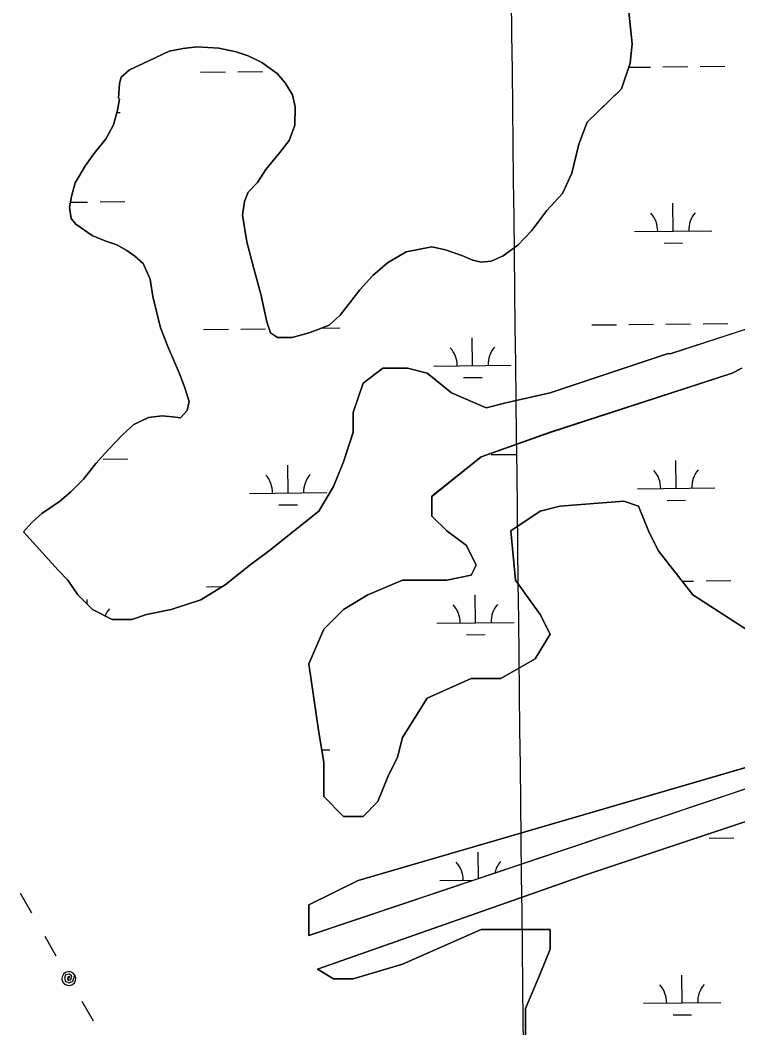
# Model space of a CAD drawing. Extents: x 3684037 to 3722149, y 433263 to 459021.
# Drawn here: x 3698148 to 3699076, y 442768 to 444071 of the extents above; entities that cross this region are included whole.
import ezdxf

# ---------------------------------------------------------------- set-up
doc = ezdxf.new("R2010")
doc.units = 0
for name, color, linetype in [('V-GRID-MAJR', 7, 'Continuous'), ('V-TOPO-SHOR', 7, 'Continuous'), ('V-UTIL-LINE', 7, 'Continuous'), ('V-WETL-SWMP', 7, 'Continuous')]:
    doc.layers.add(name, color=color, linetype=linetype)

msp = doc.modelspace()

# ---------------------------------------------------------------- linework, layer by layer
at = {"layer": 'V-GRID-MAJR'}
msp.add_spline([(3698844.6580000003, 438800.61600000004), (3698775.0530000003, 444857.971), (3698705.414, 450918.412), (3698635.774, 456978.859), (3698635.739, 456981.935)], degree=3, dxfattribs=at)
at = {"layer": 'V-TOPO-SHOR'}
for p, q in [((3699742.262079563, 443886.1994264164), (3698988.934997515, 443639.8156962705)), ((3698986.232003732, 443640.3076758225), (3698833.531982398, 443589.3717459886)), ((3698988.934997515, 443639.8156962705), (3698986.232003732, 443640.3076758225)), ((3698617.2084442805, 443621.2052268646), (3698591.75839051, 443602.1044037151)), ((3698649.020398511, 443621.20537740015), (3698617.2084442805, 443621.2052268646)), ((3698674.4703317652, 443614.83859692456), (3698649.020398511, 443621.20537740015)), ((3699068.9437642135, 443614.8404635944), (3699081.668776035, 443621.20742471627)), ((3698706.2831654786, 443589.3711438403), (3698674.4703317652, 443614.83859692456)), ((3698833.5317413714, 443538.4375387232), (3699068.9437642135, 443614.8404635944)), ((3698591.75839051, 443602.1044037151), (3698579.0332280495, 443563.9039380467)), ((3698750.820011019, 443570.27165185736), (3698706.2831654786, 443589.3711438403)), ((3698833.531982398, 443589.3717459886), (3698776.2700045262, 443576.6376732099)), ((3698776.2700045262, 443576.6376732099), (3698750.820011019, 443570.27165185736)), ((3698579.0332280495, 443563.9039380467), (3698579.0331075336, 443538.4363344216)), ((3698579.0331075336, 443538.4363344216), (3698566.3079450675, 443500.23486876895)), ((3698744.4577188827, 443506.6026126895), (3698833.5317413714, 443538.4375387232)), ((3698566.3079450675, 443500.23486876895), (3698553.5828127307, 443468.4003040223)), ((3698680.8325693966, 443455.6681043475), (3698744.4577188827, 443506.6026126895)), ((3698553.5828127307, 443468.4003040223), (3698534.4956895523, 443436.5667091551)), ((3698680.8324488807, 443430.2005007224), (3698680.8325693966, 443455.6681043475)), ((3698928.969182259, 443449.3023776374), (3698846.256271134, 443442.9350853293)), ((3698948.0561246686, 443442.93556705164), (3698928.969182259, 443449.3023776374)), ((3698534.4956895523, 443436.5667091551), (3698470.870540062, 443385.6312008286)), ((3698820.8062776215, 443436.5680639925), (3698782.6322120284, 443411.10027972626)), ((3698846.256271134, 443442.9350853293), (3698820.8062776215, 443436.5680639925)), ((3698960.7809557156, 443411.101122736), (3698948.0561246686, 443442.93556705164)), ((3698699.9193310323, 443411.0998883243), (3698680.8324488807, 443430.2005007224)), ((3698197.2838131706, 443360.16230257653), (3698152.572455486, 443409.97039179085)), ((3698725.369204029, 443391.9993060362), (3698699.9193310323, 443411.0998883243)), ((3698782.6322120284, 443411.10027972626), (3698788.9939015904, 443347.43230075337)), ((3698973.505816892, 443385.63357932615), (3698960.7809557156, 443411.101122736)), ((3698470.870540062, 443385.6312008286), (3698445.4204862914, 443366.53037767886)), ((3698738.094065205, 443366.53176262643), (3698725.369204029, 443391.9993060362)), ((3698879.6269676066, 442966.296661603), (3700160.505146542, 443393.554073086)), ((3699018.042481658, 443328.33268190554), (3698973.505816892, 443385.63357932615)), ((3698210.008734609, 443347.4295609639), (3698197.2838131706, 443360.16230257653)), ((3698445.4204862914, 443366.53037767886), (3698413.6074115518, 443341.0636234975)), ((3698731.732014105, 443353.7989306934), (3698738.094065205, 443366.53176262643)), ((3698222.7336259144, 443328.3289184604), (3698210.008734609, 443347.4295609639)), ((3698598.119085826, 443328.33069480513), (3698642.6571121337, 443347.4316082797)), ((3698642.6571121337, 443347.4316082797), (3698699.9190297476, 443347.43187924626)), ((3698699.9190297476, 443347.43187924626), (3698731.732014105, 443353.7989306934)), ((3698788.9939015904, 443347.43230075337), (3698820.805644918, 443302.86414494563)), ((3698413.6074115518, 443341.0636234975), (3698381.795366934, 443321.9627702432)), ((3698241.820508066, 443309.2283060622), (3698222.7336259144, 443328.3289184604)), ((3698381.795366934, 443321.9627702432), (3698343.620361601, 443309.2287877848)), ((3698566.3070412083, 443309.22984155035), (3698598.119085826, 443328.33069480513)), ((3699126.2049946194, 443258.29728376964), (3699018.042481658, 443328.33268190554)), ((3698267.270411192, 443296.4946246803), (3698241.820508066, 443309.2283060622)), ((3698343.620361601, 443309.2287877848), (3698311.8083772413, 443302.86173634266)), ((3698540.8569573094, 443283.7621174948), (3698566.3070412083, 443309.22984155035)), ((3698292.720374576, 443296.494745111), (3698267.270411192, 443296.4946246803)), ((3698311.8083772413, 443302.86173634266), (3698292.720374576, 443296.494745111)), ((3698820.805644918, 443302.86414494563), (3698833.530506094, 443277.3966015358)), ((3698521.7697738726, 443239.1947208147), (3698540.8569573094, 443283.7621174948)), ((3699650.768281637, 443267.1196287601), (3698521.768111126, 442887.82018956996)), ((3698833.530506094, 443277.3966015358), (3698814.4433829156, 443245.5630066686)), ((3698534.4943337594, 443150.0581683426), (3698521.7697738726, 443239.1947208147)), ((3698814.4433829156, 443245.5630066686), (3698769.9063264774, 443220.0951922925)), ((3698731.731381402, 443220.0950116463), (3698674.4683432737, 443194.62713705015)), ((3698769.9063264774, 443220.0951922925), (3698731.731381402, 443220.0950116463)), ((3698674.4683432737, 443194.62713705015), (3698642.656148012, 443143.69177926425)), ((3698540.856143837, 443111.857792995), (3698534.4943337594, 443150.0581683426)), ((3698642.656148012, 443143.69177926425), (3698636.2930366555, 443118.22514551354)), ((3698540.855932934, 443067.2894866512), (3698540.856143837, 443111.857792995)), ((3698585.392356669, 442959.0533819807), (3699132.5663226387, 443118.2274939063)), ((3698636.2930366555, 443118.22514551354), (3698623.567934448, 443092.75748167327)), ((3698623.567934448, 443092.75748167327), (3698610.8428021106, 443060.92291692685)), ((3698566.305775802, 443041.8220034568), (3698540.855932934, 443067.2894866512)), ((3698610.8428021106, 443060.92291692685), (3698591.7557391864, 443041.8221238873)), ((3698591.7557391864, 443041.8221238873), (3698566.305775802, 443041.8220034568)), ((3698532.807888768, 442844.1879209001), (3698879.6269676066, 442966.296661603)), ((3698521.768297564, 442927.21857637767), (3698585.392356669, 442959.0533819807)), ((3698521.768111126, 442887.82018956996), (3698521.768297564, 442927.21857637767)), ((3698744.4548265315, 442895.38612559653), (3698642.654762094, 442850.81733753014)), ((3698833.528698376, 442895.38654709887), (3698744.4548265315, 442895.38612559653)), ((3698833.52857786, 442869.91894347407), (3698833.528698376, 442895.38654709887)), ((3698820.803445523, 442838.0843787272), (3698833.52857786, 442869.91894347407)), ((3698642.654762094, 442850.81733753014), (3698579.029763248, 442831.71633373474)), ((3698553.5797998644, 442831.7162133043), (3698532.807888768, 442844.1879209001)), ((3698801.7162620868, 442793.5169820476), (3698820.803445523, 442838.0843787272)), ((3698579.029763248, 442831.71633373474), (3698553.5797998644, 442831.7162133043)), ((3698801.7159909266, 442736.2148738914), (3698801.7162620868, 442793.5169820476))]:
    msp.add_line(p, q, dxfattribs=at)
for points in [[(3698861.911, 443873.416), (3698870.665, 443911.239), (3698881.673, 443939.55), (3698906.859, 443964.136), (3698926.0470000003, 443982.869), (3698937.112, 444015.922), (3698939.781, 444040.779), (3698935.539, 444082.31200000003)], [(3698152.5930217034, 443409.9519533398), (3698163.365, 443421.967), (3698176.542, 443433.659), (3698199.244, 443448.794), (3698213.6210000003, 443461.66000000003), (3698230.413, 443478.05), (3698246.059, 443498.009), (3698262.88, 443516.771), (3698280.884, 443535.517), (3698295.261, 443548.38), (3698314.336, 443557.63300000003), (3698332.1410000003, 443559.789), (3698345.16, 443558.446), (3698355.812, 443557.13300000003), (3698364.221, 443566.51300000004), (3698366.734, 443578.336), (3698361.036, 443597.368), (3698354.1410000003, 443615.229), (3698340.306, 443647.397), (3698329.954, 443673.597), (3698319.773, 443714.016), (3698316.49, 443736.575), (3698307.252, 443756.83400000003), (3698296.7, 443766.443), (3698286.122, 443773.681), (3698273.173, 443780.949), (3698259.009, 443785.86), (3698241.318, 443793.184), (3698220.1580000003, 443807.663), (3698214.3200000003, 443814.843), (3698212.122, 443829.091), (3698214.662, 443843.284), (3698219.616, 443861.003), (3698232.924, 443883.36100000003), (3698243.774, 443898.637), (3698259.423, 443918.599), (3698269.116, 443936.261), (3698274.0840000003, 443955.162), (3698276.626, 443969.355), (3698275.454, 443970.555), (3698276.632, 443989.505), (3698279.102, 443997.771), (3698289.88, 444007.12200000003), (3698314.909, 444018.673), (3698341.1380000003, 444031.395), (3698358.955, 444034.735), (3698376.761, 444036.892), (3698405.187, 444035.364), (3698427.645, 444030.352), (3698442.9930000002, 444025.427), (3698460.669, 444016.917), (3698480.643, 444002.454), (3698491.166, 443990.476), (3698500.4620000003, 443974.958), (3698503.8310000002, 443959.50800000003), (3698503.544, 443935.806), (3698496.1920000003, 443915.746), (3698484.156, 443900.485), (3698466.111, 443878.184), (3698455.244, 443861.722), (3698443.237, 443848.82800000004), (3698438.3540000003, 443837.03500000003), (3698435.77, 443819.287), (3698441.2830000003, 443784.85000000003), (3698450.347, 443750.37), (3698459.4280000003, 443717.076), (3698467.2970000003, 443681.424), (3698471.866, 443667.146), (3698481.274, 443661.106), (3698500.235, 443660.879), (3698520.45, 443666.56200000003), (3698532.36, 443671.16000000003), (3698547.836, 443676.898), (3698562.213, 443689.762), (3698573.049, 443703.854), (3698587.5, 443722.64400000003), (3698604.316, 443741.404), (3698623.477, 443757.768), (3698647.3510000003, 443771.702), (3698680.616, 443778.413), (3698698.35, 443774.643), (3698719.594, 443767.276), (3698733.744, 443761.18), (3698744.381, 443758.681), (3698757.431, 443759.70900000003), (3698772.9220000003, 443766.63300000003), (3698792.052, 443780.625), (3698810.056, 443799.373), (3698829.332, 443825.216), (3698849.748, 443847.488), (3698861.911, 443873.416)]]:
    msp.add_lwpolyline(points, dxfattribs=at)
at = {"layer": 'V-UTIL-LINE'}
for points in [[(3698148.296, 442942.509), (3698162.8740000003, 442916.95900000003)], [(3698180.025, 442886.9), (3698194.6040000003, 442861.351)], [(3698211.326, 442832.043), (3698212.5700000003, 442834.63800000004), (3698210.274, 442834.25800000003), (3698209.15, 442831.753), (3698210.8740000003, 442829.386), (3698213.901, 442830.928), (3698215.248, 442835.419), (3698211.781, 442837.907), (3698207.068, 442836.707), (3698205.642, 442832.356), (3698206.9620000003, 442828.085), (3698211.473, 442826.378), (3698216.407, 442828.821), (3698219.143, 442836.504), (3698216.841, 442839.155), (3698213.7, 442840.72500000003), (3698210.197, 442840.972), (3698206.866, 442839.86), (3698204.214, 442837.559), (3698202.645, 442834.417), (3698202.397, 442830.914), (3698203.509, 442827.583), (3698205.811, 442824.931), (3698208.952, 442823.362), (3698212.455, 442823.114), (3698215.786, 442824.226), (3698218.438, 442826.528), (3698220.007, 442829.67), (3698220.255, 442833.173), (3698219.143, 442836.504)], [(3698228.048, 442802.73600000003), (3698242.627, 442777.186)]]:
    msp.add_lwpolyline(points, dxfattribs=at)
at = {"layer": 'V-WETL-SWMP'}
for p, q in [((3698935.3108435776, 444010.5441465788), (3698963.5113991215, 444010.872299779)), ((3698979.5103159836, 444011.0584697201), (3699011.5081497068, 444011.430809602)), ((3699027.507066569, 444011.61697954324), (3699059.5049002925, 444011.98931942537)), ((3698381.642792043, 444004.1014386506), (3698413.6406257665, 444004.47377853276)), ((3698429.6395426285, 444004.65994847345), (3698461.6373763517, 444005.0322883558)), ((3698273.27768824, 443952.0950227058), (3698277.6482872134, 443952.1458807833)), ((3698213.3502961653, 443835.95786822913), (3698235.5863488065, 443836.21661603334)), ((3698251.585265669, 443836.4027859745), (3698283.5830993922, 443836.7751258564)), ((3698992.827361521, 443798.5950388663), (3698992.408479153, 443834.5926018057)), ((3698942.8307463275, 443798.0132578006), (3699042.8239767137, 443799.1768199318)), ((3698981.0077231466, 443783.0254560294), (3699005.0060984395, 443783.30471094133)), ((3698385.5136723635, 443671.4489594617), (3698417.5115060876, 443671.82129934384)), ((3698433.510422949, 443672.0074692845), (3698465.508256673, 443672.37980916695)), ((3698537.9237778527, 443673.22246579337), (3698561.501757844, 443673.49682881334)), ((3698887.387695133, 443677.2889708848), (3698919.385528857, 443677.66131076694)), ((3698935.384445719, 443677.8474807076), (3698967.382279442, 443678.21982059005)), ((3698983.381196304, 443678.4059905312), (3699015.3790300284, 443678.7783304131)), ((3699031.37794689, 443678.9645003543), (3699063.375780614, 443679.33684023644)), ((3698733.3965751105, 443624.7516319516), (3698732.977692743, 443660.74919489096)), ((3698683.399959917, 443624.16985088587), (3698783.393190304, 443625.3334130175)), ((3698721.5769367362, 443609.18204911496), (3698745.575312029, 443609.46130402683)), ((3698255.45614599, 443503.7503067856), (3698287.4539797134, 443504.12264666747)), ((3698757.3301687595, 443509.5903182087), (3698789.3280024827, 443509.9626580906)), ((3698996.698241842, 443465.94255967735), (3698996.2793594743, 443501.94012261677)), ((3698494.8242190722, 443460.10254825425), (3698494.4053367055, 443496.10011119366)), ((3698444.827603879, 443459.5207671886), (3698544.8208342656, 443460.68432931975)), ((3698946.701626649, 443465.3607786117), (3699046.694857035, 443466.52434074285)), ((3698984.878603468, 443450.37297684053), (3699008.8769787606, 443450.6522317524)), ((3698483.004580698, 443444.53296541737), (3698507.002955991, 443444.8122203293)), ((3699004.3578194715, 443345.9525607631), (3699019.2499103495, 443346.1258512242)), ((3699035.2488272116, 443346.3120211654), (3699067.246660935, 443346.6843610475)), ((3698389.384552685, 443338.7964802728), (3698410.1867055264, 443339.0385426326)), ((3698235.0470779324, 443316.02388476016), (3698234.974550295, 443322.25670427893)), ((3698737.2674554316, 443292.0991527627), (3698736.848573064, 443328.0967157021)), ((3698687.2708402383, 443291.51737169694), (3698787.2640706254, 443292.6809338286)), ((3698725.447817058, 443276.52956992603), (3698749.4461923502, 443276.8088248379)), ((3698538.1801062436, 443127.9095327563), (3698548.691714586, 443128.0318501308)), ((3699020.9277112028, 443013.4478524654), (3699023.1207906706, 443013.47337203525)), ((3699039.119707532, 443013.65954197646), (3699071.117541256, 443014.0318818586)), ((3698741.114088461, 442961.53041705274), (3698740.7194533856, 442995.44423651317)), ((3698691.141720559, 442958.864892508), (3698734.6883485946, 442959.3716188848)), ((3699004.440002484, 442800.63760129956), (3699004.021120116, 442836.6351642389)), ((3698954.443387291, 442800.0558202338), (3699054.4366176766, 442801.219382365)), ((3698992.62036411, 442785.0680184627), (3699016.618739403, 442785.34727337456))]:
    msp.add_line(p, q, dxfattribs=at)
for points in [[(3698935.5400000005, 444082.3119999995), (3698939.781000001, 444040.7789999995), (3698937.1110000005, 444015.92199999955), (3698926.0470000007, 443982.86899999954), (3698881.6720000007, 443939.55099999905), (3698870.6640000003, 443911.2379999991), (3698861.912000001, 443873.417), (3698849.748000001, 443847.48899999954), (3698829.3310000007, 443825.2159999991), (3698810.0570000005, 443799.37299999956), (3698792.0530000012, 443780.626), (3698772.9210000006, 443766.63399999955), (3698757.4300000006, 443759.70999999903), (3698744.380000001, 443758.68099999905), (3698733.743000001, 443761.1799999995), (3698719.5940000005, 443767.27599999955), (3698698.3490000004, 443774.64400000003), (3698680.616000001, 443778.41299999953), (3698647.3500000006, 443771.7019999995), (3698623.478, 443757.767), (3698604.3170000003, 443741.4049999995), (3698587.4990000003, 443722.6439999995), (3698562.2130000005, 443689.7619999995), (3698547.836000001, 443676.8979999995), (3698532.3590000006, 443671.1589999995), (3698520.451, 443666.5609999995), (3698500.2340000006, 443660.879), (3698481.2740000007, 443661.10699999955), (3698471.8650000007, 443667.14599999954), (3698467.296, 443681.42399999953), (3698459.429000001, 443717.075), (3698450.3480000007, 443750.36999999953), (3698441.282000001, 443784.8499999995), (3698435.7700000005, 443819.28799999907), (3698438.3540000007, 443837.03500000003), (3698443.2370000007, 443848.8279999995), (3698455.244000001, 443861.72099999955), (3698466.1100000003, 443878.18299999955), (3698484.1560000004, 443900.48499999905), (3698496.1920000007, 443915.74699999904), (3698503.5450000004, 443935.8069999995), (3698503.830000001, 443959.5079999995), (3698500.4610000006, 443974.95699999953), (3698491.166, 443990.47599999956), (3698480.643000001, 444002.454999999), (3698460.6690000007, 444016.9179999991), (3698442.9930000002, 444025.42699999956), (3698427.645, 444030.35299999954), (3698405.186000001, 444035.36399999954), (3698376.7600000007, 444036.8919999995), (3698358.9550000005, 444034.7359999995), (3698341.1370000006, 444031.394999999), (3698314.9090000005, 444018.67299999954), (3698289.8810000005, 444007.1219999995), (3698279.101000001, 443997.77099999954), (3698276.6310000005, 443989.50399999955), (3698275.455, 443970.55499999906), (3698276.6260000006, 443969.35499999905), (3698274.0840000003, 443955.163), (3698269.116, 443936.25999999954), (3698259.4220000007, 443918.5989999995), (3698243.7730000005, 443898.63799999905), (3698232.923, 443883.3609999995), (3698219.6160000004, 443861.00299999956), (3698214.6620000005, 443843.2839999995), (3698212.1210000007, 443829.09199999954), (3698214.319000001, 443814.84299999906), (3698220.159000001, 443807.6619999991), (3698241.3180000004, 443793.18399999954), (3698259.0080000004, 443785.8599999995), (3698273.1720000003, 443780.94899999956), (3698286.1220000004, 443773.6809999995), (3698296.7010000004, 443766.4429999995), (3698307.2520000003, 443756.83399999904), (3698316.49, 443736.57399999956), (3698319.7740000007, 443714.01599999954), (3698329.954, 443673.59599999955), (3698340.3060000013, 443647.39699999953), (3698354.1410000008, 443615.229), (3698361.0370000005, 443597.36799999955), (3698366.7340000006, 443578.33599999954), (3698364.221, 443566.51399999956), (3698355.812, 443557.13399999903), (3698345.161000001, 443558.44699999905), (3698332.1400000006, 443559.7889999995), (3698314.3350000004, 443557.6329999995), (3698295.2610000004, 443548.38099999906), (3698280.8830000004, 443535.5169999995), (3698262.8790000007, 443516.77099999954), (3698246.0600000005, 443498.00999999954), (3698230.4120000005, 443478.05), (3698213.6220000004, 443461.65899999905), (3698199.245000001, 443448.7949999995), (3698176.5430000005, 443433.66000000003), (3698163.3650000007, 443421.96699999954), (3698152.5820000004, 443409.93899999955), (3698197.2760000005, 443360.18799999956), (3698210.001000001, 443347.45499999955), (3698222.726000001, 443328.3539999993), (3698241.8130000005, 443309.25299999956), (3698267.2630000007, 443296.51899999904), (3698292.713, 443296.5189999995), (3698311.8010000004, 443302.88599999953), (3698343.6130000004, 443309.25299999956), (3698381.7880000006, 443321.987), (3698413.6000000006, 443341.08799999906), (3698445.4130000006, 443366.5549999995), (3698470.863000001, 443385.655999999), (3698534.4880000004, 443436.59199999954), (3698553.5750000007, 443468.4259999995), (3698566.3000000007, 443500.26099999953), (3698579.025, 443538.463), (3698579.0250000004, 443563.9309999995), (3698591.7500000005, 443602.1319999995), (3698617.2000000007, 443621.23299999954), (3698649.0120000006, 443621.23299999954), (3698674.4620000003, 443614.8659999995), (3698706.2750000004, 443589.39799999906), (3698750.8120000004, 443570.29799999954), (3698776.2620000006, 443576.664), (3698833.5240000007, 443589.3979999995), (3698986.2240000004, 443640.3339999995), (3698988.9270000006, 443639.842), (3699742.254, 443886.22599999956)], [(3699081.661000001, 443621.23299999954), (3699068.9360000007, 443614.8659999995), (3698833.5240000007, 443538.4629999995), (3698744.4500000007, 443506.62799999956), (3698680.8250000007, 443455.6929999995), (3698680.8250000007, 443430.2249999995), (3698699.9120000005, 443411.1239999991), (3698725.3620000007, 443392.023), (3698738.0870000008, 443366.5549999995), (3698731.7250000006, 443353.822), (3698699.912000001, 443347.45499999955), (3698642.6500000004, 443347.45499999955), (3698598.112000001, 443328.3539999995), (3698566.3000000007, 443309.25299999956), (3698540.8500000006, 443283.78500000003), (3698521.7630000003, 443239.21699999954), (3698534.488, 443150.079), (3698540.8500000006, 443111.87799999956), (3698540.850000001, 443067.30899999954), (3698566.3000000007, 443041.8409999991), (3698591.7500000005, 443041.84099999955), (3698610.8370000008, 443060.9419999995), (3698623.5620000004, 443092.77699999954), (3698636.2870000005, 443118.24499999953), (3698642.6500000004, 443143.71199999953), (3698674.4620000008, 443194.648), (3698731.725000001, 443220.11600000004), (3698769.9000000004, 443220.1159999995), (3698814.4370000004, 443245.58399999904), (3698833.5240000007, 443277.41799999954), (3698820.7990000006, 443302.886), (3698788.9870000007, 443347.45499999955), (3698782.6250000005, 443411.12399999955), (3698820.7990000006, 443436.592), (3698846.249000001, 443442.9589999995), (3698928.9620000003, 443449.32599999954), (3698948.0490000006, 443442.9589999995), (3698960.7740000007, 443411.1239999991), (3698973.499000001, 443385.65599999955), (3699018.0360000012, 443328.354), (3699126.1990000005, 443258.3169999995)], [(3700160.500000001, 443393.571), (3698879.622000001, 442966.31299999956), (3698532.803000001, 442844.204), (3698553.575000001, 442831.73199999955), (3698579.0250000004, 442831.732), (3698642.6500000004, 442850.8329999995), (3698744.45, 442895.40199999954), (3698833.5240000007, 442895.40199999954), (3698833.5240000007, 442869.93399999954), (3698820.7990000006, 442838.0989999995), (3698801.7120000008, 442793.53099999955), (3698801.7120000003, 442736.22799999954)], [(3699132.5610000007, 443118.24499999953), (3698585.3870000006, 442959.07099999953), (3698521.7630000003, 442927.23599999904), (3698521.7630000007, 442887.83699999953), (3699650.763000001, 443267.13699999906)]]:
    msp.add_lwpolyline(points, dxfattribs=at)
for centre, radius, start, end in [((3698937.5826405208, 443798.4270240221), 35.24628790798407, 359.8948669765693, 41.43852530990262), ((3699048.0610332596, 443799.71259579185), 35.246287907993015, 139.89486397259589, 181.4385223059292), ((3698678.151854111, 443624.58361710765), 35.24628790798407, 359.8948669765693, 41.43852530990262), ((3698788.6302468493, 443625.86918887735), 35.246287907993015, 139.89486397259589, 181.4385223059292), ((3698941.453520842, 443465.77454483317), 35.24628790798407, 359.8948669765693, 41.43852530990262), ((3699051.9319135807, 443467.0601166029), 35.246287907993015, 139.89486397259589, 181.4385223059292), ((3698439.5794980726, 443459.93453341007), 35.24628790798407, 359.8948669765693, 41.43852530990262), ((3698550.057890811, 443461.2201051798), 35.246287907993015, 139.89486397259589, 181.4385223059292), ((3698290.6271044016, 443287.3766982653), 35.246287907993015, 139.89486397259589, 157.12552677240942), ((3698682.0227344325, 443291.9311379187), 35.24628790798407, 359.8948669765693, 41.43852530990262), ((3698792.501127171, 443293.2167096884), 35.246287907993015, 139.89486397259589, 181.4385223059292), ((3698685.893614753, 442959.2786587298), 35.24628790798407, 359.8948669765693, 41.43852530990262), ((3698796.3720074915, 442960.5642304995), 35.246287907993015, 139.89486397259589, 166.88396076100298), ((3698949.1952814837, 442800.4695864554), 35.24628790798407, 359.8948669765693, 41.43852530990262), ((3699059.673674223, 442801.7551582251), 35.246287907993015, 139.89486397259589, 181.4385223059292)]:
    msp.add_arc(centre, radius, start, end, dxfattribs=at)

doc.saveas('drawing.dxf')
